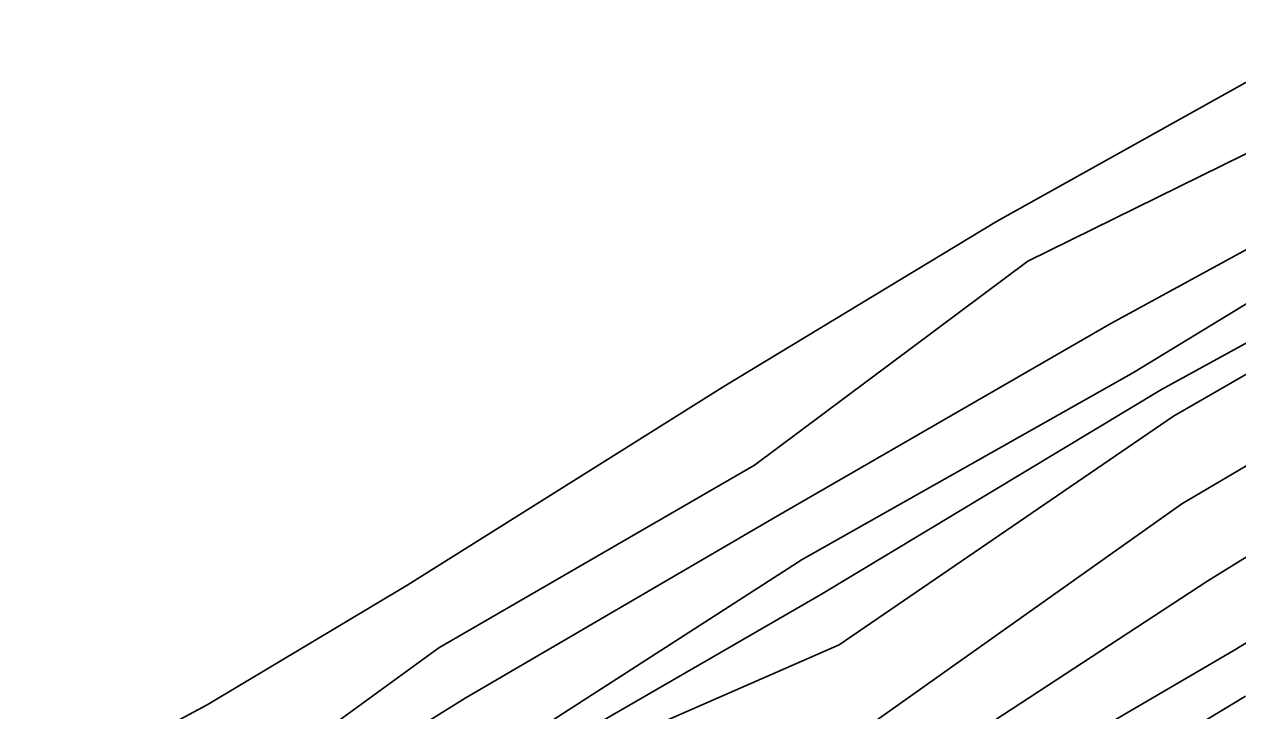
# Model space of a CAD drawing. Extents: x 1419505 to 1434054, y 1956910 to 1968644.
# Drawn here: x 1421335.7 to 1421697.6, y 1958210.9 to 1958415.6 of the extents above; entities that cross this region are included whole.
import ezdxf

# ---------------------------------------------------------------- set-up
doc = ezdxf.new("R2010")
doc.units = 0
for name, color, linetype in [('S_BREAKLINE', 7, 'Continuous'), ('S_DITCHLINE', 7, 'Continuous'), ('S_GRD_PT_SYM', 7, 'Continuous')]:
    doc.layers.add(name, color=color, linetype=linetype)

msp = doc.modelspace()

# ---------------------------------------------------------------- linework, layer by layer
at = {"layer": 'S_BREAKLINE'}
for p, q in [((1421625.6632, 1958356.7777), (1421731.109, 1958415.5785)), ((1421634.9788, 1958344.939), (1421739.5215, 1958396.3783)), ((1421659.8104, 1958326.3718), (1421746.697, 1958373.7898)), ((1421544.6669, 1958307.7416), (1421625.6632, 1958356.7777)), ((1421553.4745, 1958284.068), (1421634.9788, 1958344.939)), ((1421678.4376, 1958298.743), (1421759.6598, 1958345.52)), ((1421559.9049, 1958268.707), (1421659.8104, 1958326.3718)), ((1421680.9157, 1958272.5473), (1421767.8243, 1958323.9416)), ((1421450.0908, 1958248.3957), (1421544.6669, 1958307.7416)), ((1421688.6692, 1958249.6098), (1421776.2089, 1958303.7853)), ((1421578.7151, 1958230.5136), (1421678.4376, 1958298.743)), ((1421459.3384, 1958229.5915), (1421553.4745, 1958284.068)), ((1421696.2357, 1958228.6925), (1421783.0763, 1958282.2349)), ((1421585.9726, 1958205.2429), (1421680.9157, 1958272.5473)), ((1421467.2219, 1958214.5585), (1421559.9049, 1958268.707)), ((1421390.225, 1958212.6364), (1421450.0908, 1958248.3957)), ((1421590.8629, 1958185.6567), (1421688.6692, 1958249.6098)), ((1421403.8838, 1958189.3839), (1421459.3384, 1958229.5915)), ((1421480.0398, 1958187.3868), (1421578.7151, 1958230.5136)), ((1421593.6991, 1958168.9036), (1421696.2357, 1958228.6925)), ((1421409.4212, 1958178.8292), (1421467.2219, 1958214.5585)), ((1421598.9034, 1958154.4097), (1421699.952, 1958215.1896)), ((1421335.7284, 1958183.3565), (1421390.225, 1958212.6364))]:
    msp.add_line(p, q, dxfattribs=at)
at = {"layer": 'S_DITCHLINE'}
for p, q in [((1421666.5668, 1958311.7748), (1421751.9693, 1958363.6822)), ((1421674.9163, 1958306.6385), (1421756.8876, 1958351.6284)), ((1421567.7634, 1958255.9442), (1421666.5668, 1958311.7748)), ((1421573.4628, 1958245.6425), (1421674.9163, 1958306.6385)), ((1421475.4815, 1958196.6424), (1421567.7634, 1958255.9442)), ((1421478.4617, 1958190.744), (1421573.4628, 1958245.6425))]:
    msp.add_line(p, q, dxfattribs=at)
at = {"layer": 'S_GRD_PT_SYM'}
for points in [[(1421625.6632, 1958356.7777), (1421625.6632, 1958356.8277), (1421625.6632, 1958356.7777), (1421625.6132, 1958356.7777), (1421625.6632, 1958356.7777), (1421625.6632, 1958356.7277), (1421625.6632, 1958356.7777), (1421625.7132, 1958356.7777)], [(1421634.9788, 1958344.939), (1421634.9788, 1958344.989), (1421634.9788, 1958344.939), (1421634.9288, 1958344.939), (1421634.9788, 1958344.939), (1421634.9788, 1958344.889), (1421634.9788, 1958344.939), (1421635.0288, 1958344.939)], [(1421659.8104, 1958326.3718), (1421659.8104, 1958326.4218), (1421659.8104, 1958326.3718), (1421659.7604, 1958326.3718), (1421659.8104, 1958326.3718), (1421659.8104, 1958326.3218), (1421659.8104, 1958326.3718), (1421659.8604, 1958326.3718)], [(1421666.5668, 1958311.7748), (1421666.5668, 1958311.8248), (1421666.5668, 1958311.7748), (1421666.5168, 1958311.7748), (1421666.5668, 1958311.7748), (1421666.5668, 1958311.7248), (1421666.5668, 1958311.7748), (1421666.6168, 1958311.7748)], [(1421544.6669, 1958307.7416), (1421544.6669, 1958307.7916), (1421544.6669, 1958307.7416), (1421544.6169, 1958307.7416), (1421544.6669, 1958307.7416), (1421544.6669, 1958307.6916), (1421544.6669, 1958307.7416), (1421544.7169, 1958307.7416)], [(1421674.9163, 1958306.6385), (1421674.9163, 1958306.6885), (1421674.9163, 1958306.6385), (1421674.8663, 1958306.6385), (1421674.9163, 1958306.6385), (1421674.9163, 1958306.5885), (1421674.9163, 1958306.6385), (1421674.9663, 1958306.6385)], [(1421678.4376, 1958298.743), (1421678.4376, 1958298.793), (1421678.4376, 1958298.743), (1421678.3876, 1958298.743), (1421678.4376, 1958298.743), (1421678.4376, 1958298.693), (1421678.4376, 1958298.743), (1421678.4876, 1958298.743)], [(1421553.4745, 1958284.068), (1421553.4745, 1958284.118), (1421553.4745, 1958284.068), (1421553.4245, 1958284.068), (1421553.4745, 1958284.068), (1421553.4745, 1958284.018), (1421553.4745, 1958284.068), (1421553.5245, 1958284.068)], [(1421680.9157, 1958272.5473), (1421680.9157, 1958272.5973), (1421680.9157, 1958272.5473), (1421680.8657, 1958272.5473), (1421680.9157, 1958272.5473), (1421680.9157, 1958272.4973), (1421680.9157, 1958272.5473), (1421680.9657, 1958272.5473)], [(1421559.9049, 1958268.707), (1421559.9049, 1958268.757), (1421559.9049, 1958268.707), (1421559.8549, 1958268.707), (1421559.9049, 1958268.707), (1421559.9049, 1958268.657), (1421559.9049, 1958268.707), (1421559.9549, 1958268.707)], [(1421567.7634, 1958255.9442), (1421567.7634, 1958255.9942), (1421567.7634, 1958255.9442), (1421567.7134, 1958255.9442), (1421567.7634, 1958255.9442), (1421567.7634, 1958255.8942), (1421567.7634, 1958255.9442), (1421567.8134, 1958255.9442)], [(1421450.0908, 1958248.3957), (1421450.0908, 1958248.4457), (1421450.0908, 1958248.3957), (1421450.0408, 1958248.3957), (1421450.0908, 1958248.3957), (1421450.0908, 1958248.3457), (1421450.0908, 1958248.3957), (1421450.1408, 1958248.3957)], [(1421688.6692, 1958249.6098), (1421688.6692, 1958249.6598), (1421688.6692, 1958249.6098), (1421688.6192, 1958249.6098), (1421688.6692, 1958249.6098), (1421688.6692, 1958249.5598), (1421688.6692, 1958249.6098), (1421688.7192, 1958249.6098)], [(1421573.4628, 1958245.6425), (1421573.4628, 1958245.6925), (1421573.4628, 1958245.6425), (1421573.4128, 1958245.6425), (1421573.4628, 1958245.6425), (1421573.4628, 1958245.5925), (1421573.4628, 1958245.6425), (1421573.5128, 1958245.6425)], [(1421459.3384, 1958229.5915), (1421459.3384, 1958229.6415), (1421459.3384, 1958229.5915), (1421459.2884, 1958229.5915), (1421459.3384, 1958229.5915), (1421459.3384, 1958229.5415), (1421459.3384, 1958229.5915), (1421459.3884, 1958229.5915)], [(1421578.7151, 1958230.5136), (1421578.7151, 1958230.5636), (1421578.7151, 1958230.5136), (1421578.6651, 1958230.5136), (1421578.7151, 1958230.5136), (1421578.7151, 1958230.4636), (1421578.7151, 1958230.5136), (1421578.7651, 1958230.5136)], [(1421696.2357, 1958228.6925), (1421696.2357, 1958228.7425), (1421696.2357, 1958228.6925), (1421696.1857, 1958228.6925), (1421696.2357, 1958228.6925), (1421696.2357, 1958228.6425), (1421696.2357, 1958228.6925), (1421696.2857, 1958228.6925)], [(1421467.2219, 1958214.5585), (1421467.2219, 1958214.6085), (1421467.2219, 1958214.5585), (1421467.1719, 1958214.5585), (1421467.2219, 1958214.5585), (1421467.2219, 1958214.5085), (1421467.2219, 1958214.5585), (1421467.2719, 1958214.5585)], [(1421390.225, 1958212.6364), (1421390.225, 1958212.6864), (1421390.225, 1958212.6364), (1421390.175, 1958212.6364), (1421390.225, 1958212.6364), (1421390.225, 1958212.5864), (1421390.225, 1958212.6364), (1421390.275, 1958212.6364)]]:
    msp.add_lwpolyline(points, dxfattribs=at)

doc.saveas('drawing.dxf')
